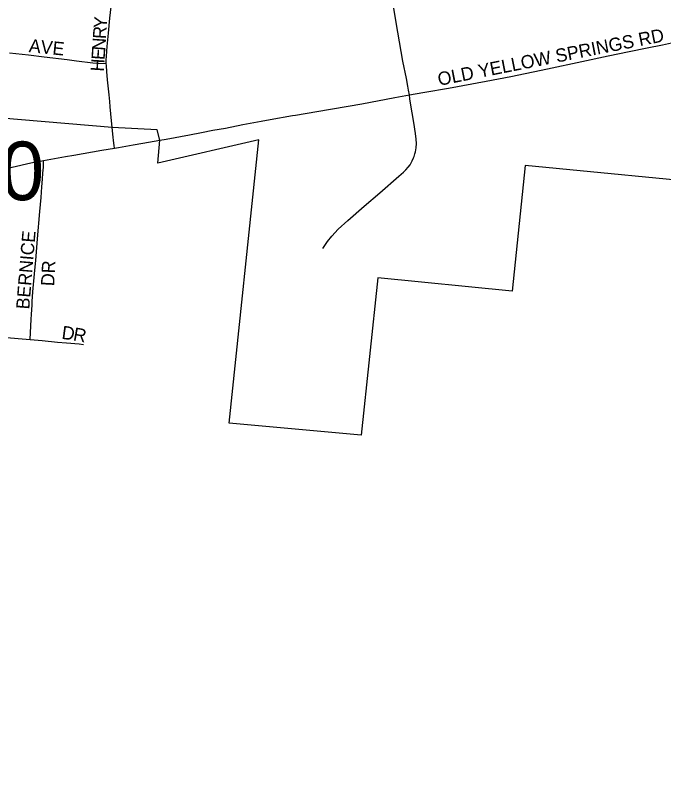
# Model space of a CAD drawing. Extents: x 1410790 to 1770854, y 448063 to 770588.
# Drawn here: x 1538182 to 1540632, y 650818 to 653678 of the extents above; entities that cross this region are included whole.
import ezdxf

# ---------------------------------------------------------------- set-up
doc = ezdxf.new("R2010")
doc.units = 0
for name, color, linetype in [('GM_X_City_Street', 7, 'Continuous'), ('GM_X_City_Street_Text', 7, 'Continuous'), ('GM_X_Corporation', 7, 'Continuous'), ('GM_X_Section_Text', 7, 'Continuous'), ('GM_X_Township_Road', 7, 'Continuous'), ('GM_X_Township_Subdivision', 7, 'Continuous'), ('GM_X_Township_Subdivision_Text', 7, 'Continuous')]:
    doc.layers.add(name, color=color, linetype=linetype)

msp = doc.modelspace()

# ---------------------------------------------------------------- linework, layer by layer
at = {"layer": 'GM_X_City_Street'}
for points in [[(1538526.2, 653496), (1538526.2, 653509.3), (1538526.7, 653522.5), (1538527.8, 653541.7), (1538529.4, 653560), (1538534.8, 653610.4), (1538540.2, 653667.3), (1538547.3, 653731.3), (1538554.6, 653795.2), (1538561, 653849), (1538567.4, 653898.2), (1538570.4, 653923.1), (1538570.5, 653927.4), (1538570.2, 653931.3), (1538569.6, 653934.2), (1538568.7, 653936.5), (1538567.1, 653939.8), (1538565.4, 653942)], [(1539670.7, 653377.1), (1539667.7, 653395.5), (1539665.2, 653410.8), (1539660, 653439.2), (1539646.5, 653504), (1539627.2, 653613.8), (1539610.3, 653710.6)], [(1539670.7, 653377.1), (1539693.1, 653381.1), (1539729.2, 653387.2), (1539818.6, 653402.7), (1539961.2, 653429.3), (1540053.5, 653446.9), (1540192.6, 653475.5), (1540322.5, 653503.1), (1540422, 653524.2), (1540501.3, 653541.1), (1540568.7, 653555), (1540626.4, 653566.6), (1540672, 653575.9), (1540735.1, 653588.2), (1540822.6, 653606.6), (1540911.7, 653623.8), (1540930.9, 653627.1), (1540947.3, 653629.7)], [(1538160.6, 653536), (1538232.8, 653528.1), (1538291.9, 653520.7), (1538378.1, 653510.3), (1538413.8, 653505.9), (1538475.5, 653498.5), (1538490.2, 653497.4), (1538526.2, 653496)], [(1538548.1, 653254.1), (1538543.1, 653306.3), (1538541.3, 653332.5), (1538539.3, 653352.9), (1538537.4, 653376.9), (1538533.8, 653411.5), (1538531.3, 653434), (1538529.4, 653450.6), (1538528, 653464.3), (1538526.6, 653487.8), (1538526.2, 653496)], [(1539230, 653299), (1539241.1, 653301), (1539321, 653314.9), (1539490.7, 653343.2), (1539615.9, 653366.9), (1539670.7, 653377.1)], [(1539343.6, 652797.5), (1539362.2, 652823.3), (1539378.3, 652844.3), (1539402.1, 652870), (1539438, 652903.5), (1539500, 652957), (1539559.8, 653008), (1539631.6, 653070.1), (1539649.2, 653085.7), (1539657.6, 653094.4), (1539666.2, 653104.3), (1539673.2, 653113.4), (1539681.6, 653128.1), (1539686.8, 653139.3), (1539688.9, 653144.6), (1539691.9, 653154.5), (1539693.5, 653162), (1539695.9, 653177.5), (1539697.2, 653193.6), (1539696.8, 653210.7), (1539694.4, 653231.9), (1539688, 653272.9), (1539674.9, 653345.9), (1539672.2, 653362.8), (1539670.7, 653377.1)], [(1538728.6, 653206.1), (1538752.2, 653209.9), (1538840.6, 653226.5), (1538885.8, 653235.6), (1538928.2, 653243.5), (1538976, 653252.2), (1539042, 653265.3), (1539110.8, 653277.6), (1539144.7, 653283.8), (1539230, 653299)]]:
    msp.add_lwpolyline(points, dxfattribs=at)
at = {"layer": 'GM_X_Corporation'}
msp.add_lwpolyline([(1540648.5, 650619.1), (1540763.7, 651735.1), (1540856.1, 652698.7), (1540886.8, 653035.5), (1540108.5, 653111.3), (1540059.2, 652636.9), (1539552.1, 652686.3), (1539489.2, 652093.1), (1538990, 652137.9), (1539102.1, 653207.4), (1538720.4, 653119.5), (1538728.6, 653206.1), (1538718.3, 653244.8), (1538548.1, 653254.1), (1537088.7, 653377.4)], dxfattribs=at)
at = {"layer": 'GM_X_Township_Road'}
for points in [[(1538557, 653176.3), (1538572.5, 653178.9), (1538627.5, 653188.6), (1538664.6, 653195.1), (1538728.6, 653206.1)], [(1538289.1, 653129.5), (1538372.7, 653144.6), (1538403.6, 653150.1), (1538509.9, 653168.3), (1538557, 653176.3)], [(1537812.8, 653005.2), (1537841.8, 653013.7), (1537875.6, 653023.8), (1537939.1, 653042), (1538005, 653060.6), (1538024.3, 653066), (1538097.1, 653085.6), (1538170.2, 653104.5), (1538240.8, 653120.2), (1538289.1, 653129.5)]]:
    msp.add_lwpolyline(points, dxfattribs=at)
at = {"layer": 'GM_X_Township_Subdivision'}
for points in [[(1538557, 653176.3), (1538555.6, 653186.2), (1538553, 653205.6), (1538551.6, 653217.3), (1538548.1, 653254.1)], [(1538239, 652453.6), (1538242.9, 652530.3), (1538243.7, 652548.7), (1538245.8, 652584.5), (1538246.6, 652598), (1538247.8, 652615.4), (1538249.2, 652633.7), (1538256.2, 652715.3), (1538259.5, 652752.3), (1538266.7, 652833.8), (1538275.6, 652936.7), (1538279.8, 652989.4), (1538282.7, 653029.7), (1538284.9, 653058.5), (1538286.8, 653081.9), (1538288.6, 653103.8), (1538289.2, 653110.5), (1538289.5, 653123.3), (1538289.1, 653129.5)], [(1537781.3, 652494.5), (1537783.4, 652494.3), (1537813, 652491.4), (1537854.3, 652486.9), (1537902.5, 652481.9), (1537935.2, 652478.2), (1537981.2, 652473.9), (1538029.5, 652470.2), (1538108.6, 652464.8), (1538150.8, 652461.1), (1538192.9, 652457.7), (1538239, 652453.6)], [(1538239, 652453.6), (1538284.3, 652449.7), (1538341.9, 652444.3), (1538375.7, 652441.7), (1538423.3, 652437.2), (1538439.5, 652434.9)]]:
    msp.add_lwpolyline(points, dxfattribs=at)

# ---------------------------------------------------------------- texts
at = {"layer": 'GM_X_City_Street_Text'}
for s, rotation, p in [('Y', 85.5485, (1538527.5, 653626.4)), ('R', 86.2484, (1538524.9, 653587.1)), ('OLD YELLOW SPRINGS RD', 11.1817, (1539783.1, 653411.2)), ('AVE', 354.2923, (1538232.4, 653538.9)), ('N', 86.2377, (1538522.1, 653543.2)), ('E', 86.2413, (1538519.7, 653508)), ('H', 86.2492, (1538516.9, 653464.1))]:
    msp.add_text(s, height=50, rotation=rotation, dxfattribs=at).set_placement(p)
at = {"layer": 'GM_X_Section_Text'}
msp.add_text('30', height=221, rotation=0, dxfattribs=at).set_placement((1537963.1, 652979.8))
at = {"layer": 'GM_X_Township_Subdivision_Text'}
for s, rotation, p in [('BERNICE', 85.312, (1538235.2, 652566.3)), ('DR', 86.989, (1538329, 652654.3)), ('D', 352.4371, (1538355.7, 652456.5)), ('R', 349.7951, (1538398.7, 652450.8))]:
    msp.add_text(s, height=50, rotation=rotation, dxfattribs=at).set_placement(p)

doc.saveas('drawing.dxf')
